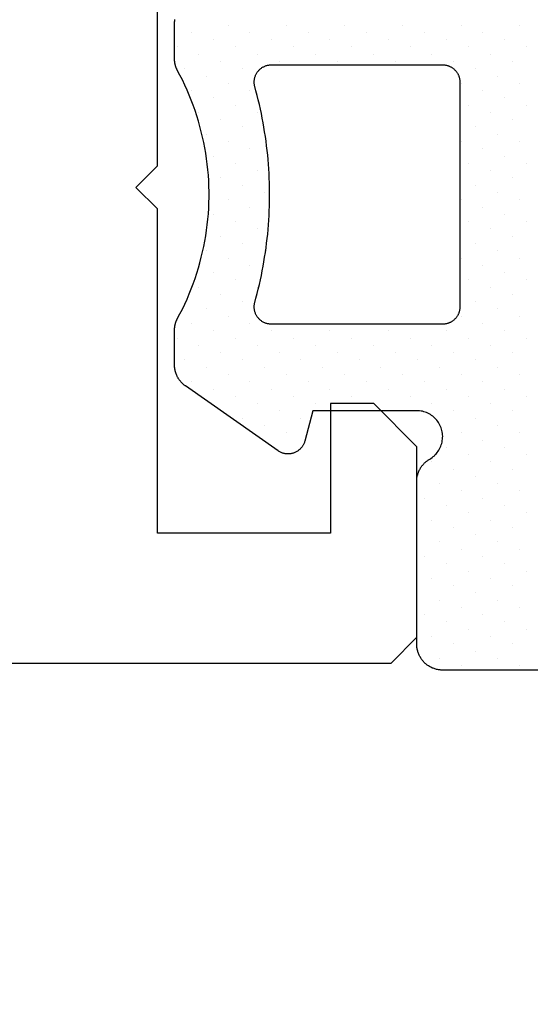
# Model space of a CAD drawing. Header units: millimetres. Extents: x -637441 to -130928, y -380379 to -53767.
# Tile 360 of 390: x -337416.49 to -337410.59, y -149283.22 to -149271.84. Entities that reach past the tile are written whole.
import ezdxf

# ---------------------------------------------------------------- set-up
doc = ezdxf.new("R2010")
doc.units = ezdxf.units.MM
doc.header["$LTSCALE"] = 10
doc.layers.add('CKTEXTY_MALE', color=7, linetype='Continuous', lineweight=25)
doc.layers.add('CrossSectionsGums', color=1, linetype='Continuous')
doc.layers.add('CrossSectionsProfils', color=7, linetype='Continuous')
doc.styles.get("Standard").update_dxf_attribs({"font": 'simplex.shx', "width": 0.8})
doc.dimstyles.new('normální', dxfattribs={"dimscale": 50, "dimtxt": 2.5, "dimasz": 2.5, "dimexe": 1.768, "dimexo": 5, "dimtad": 1, "dimrnd": 1, "dimtxsty": 'Standard', "dimblk1": 'OBLIQUE', "dimblk2": 'OBLIQUE', "dimsah": 1, "dimcen": 2.5, "dimdle": 1.8, "dimadec": 0, "dimazin": 0, "dimtfac": 1, "dimtix": 1, "dimtmove": 2, "dimatfit": 3, "dimfxl": 1, "dimarcsym": 0})

# ---------------------------------------------------------------- blocks, each defined once
blk = doc.blocks.new('Hatch7761', base_point=(1872.653, 1395.103))
at = {"layer": 'CrossSectionsGums', "color": 252, "true_color": 0x848484}
for p, q in [((1253.042, 1401.373), (1253.042, 1401.373)), ((1253.716, 1401.373), (1253.716, 1401.373)), ((1254.39, 1401.373), (1254.39, 1401.373)), ((1255.063, 1401.373), (1255.063, 1401.373)), ((1255.737, 1401.373), (1255.737, 1401.373)), ((1256.41, 1401.373), (1256.41, 1401.373)), ((1257.084, 1401.373), (1257.084, 1401.373)), ((1257.757, 1401.373), (1257.757, 1401.373)), ((1258.431, 1401.373), (1258.431, 1401.373)), ((1259.104, 1401.373), (1259.104, 1401.373)), ((1259.778, 1401.373), (1259.778, 1401.373)), ((1252.622, 1401.289), (1252.622, 1401.289)), ((1252.874, 1401.205), (1252.874, 1401.205)), ((1253.295, 1401.289), (1253.295, 1401.289)), ((1253.548, 1401.205), (1253.548, 1401.205)), ((1253.969, 1401.289), (1253.969, 1401.289)), ((1254.221, 1401.205), (1254.221, 1401.205)), ((1254.642, 1401.289), (1254.642, 1401.289)), ((1254.895, 1401.205), (1254.895, 1401.205)), ((1255.316, 1401.289), (1255.316, 1401.289)), ((1255.568, 1401.205), (1255.568, 1401.205)), ((1255.989, 1401.289), (1255.989, 1401.289)), ((1256.242, 1401.205), (1256.242, 1401.205)), ((1256.663, 1401.289), (1256.663, 1401.289)), ((1256.915, 1401.205), (1256.915, 1401.205)), ((1257.336, 1401.289), (1257.336, 1401.289)), ((1257.589, 1401.205), (1257.589, 1401.205)), ((1258.01, 1401.289), (1258.01, 1401.289)), ((1258.262, 1401.205), (1258.262, 1401.205)), ((1258.683, 1401.289), (1258.683, 1401.289)), ((1258.936, 1401.205), (1258.936, 1401.205)), ((1259.357, 1401.289), (1259.357, 1401.289)), ((1259.609, 1401.205), (1259.609, 1401.205)), ((1260.03, 1401.289), (1260.03, 1401.289)), ((1253.127, 1401.121), (1253.127, 1401.121)), ((1253.8, 1401.121), (1253.8, 1401.121)), ((1254.474, 1401.121), (1254.474, 1401.121)), ((1255.147, 1401.121), (1255.147, 1401.121)), ((1255.821, 1401.121), (1255.821, 1401.121)), ((1256.494, 1401.121), (1256.494, 1401.121)), ((1257.168, 1401.121), (1257.168, 1401.121)), ((1257.841, 1401.121), (1257.841, 1401.121)), ((1258.515, 1401.121), (1258.515, 1401.121)), ((1259.188, 1401.121), (1259.188, 1401.121)), ((1259.862, 1401.121), (1259.862, 1401.121)), ((1252.706, 1401.037), (1252.706, 1401.037)), ((1253.379, 1401.037), (1253.379, 1401.037)), ((1254.053, 1401.037), (1254.053, 1401.037)), ((1254.726, 1401.037), (1254.726, 1401.037)), ((1255.4, 1401.037), (1255.4, 1401.037)), ((1256.073, 1401.037), (1256.073, 1401.037)), ((1256.747, 1401.037), (1256.747, 1401.037)), ((1257.42, 1401.037), (1257.42, 1401.037)), ((1258.094, 1401.037), (1258.094, 1401.037)), ((1258.767, 1401.036), (1258.767, 1401.036)), ((1259.441, 1401.037), (1259.441, 1401.037)), ((1252.958, 1400.952), (1252.958, 1400.952)), ((1253.211, 1400.868), (1253.211, 1400.868)), ((1253.632, 1400.952), (1253.632, 1400.952)), ((1253.884, 1400.868), (1253.884, 1400.868)), ((1254.305, 1400.952), (1254.305, 1400.952)), ((1254.558, 1400.868), (1254.558, 1400.868)), ((1254.979, 1400.952), (1254.979, 1400.952)), ((1255.231, 1400.868), (1255.231, 1400.868)), ((1255.652, 1400.952), (1255.652, 1400.952)), ((1255.905, 1400.868), (1255.905, 1400.868)), ((1256.326, 1400.952), (1256.326, 1400.952)), ((1256.578, 1400.868), (1256.578, 1400.868)), ((1257, 1400.953), (1257, 1400.953)), ((1257.252, 1400.868), (1257.252, 1400.868)), ((1257.673, 1400.953), (1257.673, 1400.953)), ((1257.926, 1400.868), (1257.926, 1400.868)), ((1258.346, 1400.952), (1258.346, 1400.952)), ((1258.599, 1400.868), (1258.599, 1400.868)), ((1259.02, 1400.952), (1259.02, 1400.952)), ((1259.272, 1400.868), (1259.272, 1400.868)), ((1259.693, 1400.952), (1259.693, 1400.952)), ((1259.946, 1400.868), (1259.946, 1400.868)), ((1252.79, 1400.784), (1252.79, 1400.784)), ((1253.464, 1400.784), (1253.464, 1400.784)), ((1254.137, 1400.784), (1254.137, 1400.784)), ((1254.811, 1400.784), (1254.811, 1400.784)), ((1255.484, 1400.784), (1255.484, 1400.784)), ((1256.157, 1400.784), (1256.157, 1400.784)), ((1256.831, 1400.784), (1256.831, 1400.784)), ((1257.505, 1400.784), (1257.505, 1400.784)), ((1258.178, 1400.784), (1258.178, 1400.784)), ((1258.852, 1400.784), (1258.852, 1400.784)), ((1259.525, 1400.784), (1259.525, 1400.784)), ((1253.042, 1400.7), (1253.042, 1400.7)), ((1253.716, 1400.7), (1253.716, 1400.7)), ((1254.39, 1400.7), (1254.39, 1400.7)), ((1255.063, 1400.7), (1255.063, 1400.7)), ((1255.737, 1400.7), (1255.737, 1400.7)), ((1256.41, 1400.7), (1256.41, 1400.7)), ((1257.084, 1400.7), (1257.084, 1400.7)), ((1257.757, 1400.7), (1257.757, 1400.7)), ((1258.431, 1400.7), (1258.431, 1400.7)), ((1259.104, 1400.7), (1259.104, 1400.7)), ((1259.778, 1400.7), (1259.778, 1400.7)), ((1252.621, 1400.616), (1252.621, 1400.616)), ((1252.874, 1400.531), (1252.874, 1400.531)), ((1253.295, 1400.616), (1253.295, 1400.616)), ((1253.548, 1400.531), (1253.548, 1400.531)), ((1253.969, 1400.616), (1253.969, 1400.616)), ((1254.221, 1400.531), (1254.221, 1400.531)), ((1254.642, 1400.616), (1254.642, 1400.616)), ((1254.895, 1400.531), (1254.895, 1400.531)), ((1255.316, 1400.616), (1255.316, 1400.616)), ((1255.568, 1400.531), (1255.568, 1400.531)), ((1255.989, 1400.616), (1255.989, 1400.616)), ((1256.242, 1400.531), (1256.242, 1400.531)), ((1256.663, 1400.616), (1256.663, 1400.616)), ((1257.336, 1400.616), (1257.336, 1400.616)), ((1258.01, 1400.616), (1258.01, 1400.616)), ((1258.683, 1400.616), (1258.683, 1400.616)), ((1259.357, 1400.616), (1259.357, 1400.616)), ((1259.609, 1400.531), (1259.609, 1400.531)), ((1260.03, 1400.616), (1260.03, 1400.616)), ((1253.127, 1400.447), (1253.127, 1400.447)), ((1253.8, 1400.447), (1253.8, 1400.447)), ((1254.474, 1400.447), (1254.474, 1400.447)), ((1255.147, 1400.447), (1255.147, 1400.447)), ((1255.821, 1400.447), (1255.821, 1400.447)), ((1256.494, 1400.447), (1256.494, 1400.447)), ((1259.862, 1400.447), (1259.862, 1400.447)), ((1252.706, 1400.363), (1252.706, 1400.363)), ((1253.379, 1400.363), (1253.379, 1400.363)), ((1254.053, 1400.363), (1254.053, 1400.363)), ((1254.726, 1400.363), (1254.726, 1400.363)), ((1256.073, 1400.363), (1256.073, 1400.363)), ((1252.958, 1400.279), (1252.958, 1400.279)), ((1253.211, 1400.195), (1253.211, 1400.195)), ((1253.632, 1400.279), (1253.632, 1400.279)), ((1253.884, 1400.195), (1253.884, 1400.195)), ((1254.305, 1400.279), (1254.305, 1400.279)), ((1254.558, 1400.195), (1254.558, 1400.195)), ((1254.979, 1400.279), (1254.979, 1400.279)), ((1255.652, 1400.279), (1255.652, 1400.279)), ((1255.905, 1400.195), (1255.905, 1400.195)), ((1256.326, 1400.279), (1256.326, 1400.279)), ((1259.693, 1400.279), (1259.693, 1400.279)), ((1259.946, 1400.195), (1259.946, 1400.195)), ((1253.463, 1400.11), (1253.463, 1400.11)), ((1254.137, 1400.11), (1254.137, 1400.11)), ((1254.811, 1400.111), (1254.811, 1400.111)), ((1256.158, 1400.111), (1256.158, 1400.111)), ((1255.737, 1400.026), (1255.737, 1400.026)), ((1256.41, 1400.026), (1256.41, 1400.026)), ((1259.778, 1400.026), (1259.778, 1400.026)), ((1255.989, 1399.942), (1255.989, 1399.942)), ((1256.242, 1399.858), (1256.242, 1399.858)), ((1259.609, 1399.858), (1259.609, 1399.858)), ((1260.03, 1399.942), (1260.03, 1399.942)), ((1255.821, 1399.774), (1255.821, 1399.774)), ((1256.494, 1399.774), (1256.494, 1399.774)), ((1259.862, 1399.774), (1259.862, 1399.774)), ((1255.652, 1399.605), (1255.652, 1399.605)), ((1256.073, 1399.69), (1256.073, 1399.69)), ((1256.326, 1399.605), (1256.326, 1399.605)), ((1259.693, 1399.605), (1259.693, 1399.605)), ((1255.905, 1399.521), (1255.905, 1399.521)), ((1259.946, 1399.521), (1259.946, 1399.521)), ((1256.157, 1399.437), (1256.157, 1399.437)), ((1255.737, 1399.353), (1255.737, 1399.353)), ((1255.989, 1399.269), (1255.989, 1399.269)), ((1256.41, 1399.353), (1256.41, 1399.353)), ((1259.778, 1399.353), (1259.778, 1399.353)), ((1260.03, 1399.269), (1260.03, 1399.269)), ((1256.242, 1399.184), (1256.242, 1399.184)), ((1259.609, 1399.184), (1259.609, 1399.184)), ((1255.821, 1399.1), (1255.821, 1399.1)), ((1256.494, 1399.1), (1256.494, 1399.1)), ((1259.862, 1399.1), (1259.862, 1399.1)), ((1255.652, 1398.932), (1255.652, 1398.932)), ((1256.073, 1399.016), (1256.073, 1399.016)), ((1256.326, 1398.932), (1256.326, 1398.932)), ((1259.693, 1398.932), (1259.693, 1398.932)), ((1255.905, 1398.848), (1255.905, 1398.848)), ((1259.946, 1398.848), (1259.946, 1398.848)), ((1255.484, 1398.764), (1255.484, 1398.764)), ((1256.157, 1398.763), (1256.157, 1398.763)), ((1255.316, 1398.595), (1255.316, 1398.595)), ((1255.737, 1398.679), (1255.737, 1398.679)), ((1255.989, 1398.595), (1255.989, 1398.595)), ((1256.41, 1398.679), (1256.41, 1398.679)), ((1259.778, 1398.679), (1259.778, 1398.679)), ((1260.03, 1398.595), (1260.03, 1398.595)), ((1255.568, 1398.511), (1255.568, 1398.511)), ((1256.242, 1398.511), (1256.242, 1398.511)), ((1259.609, 1398.511), (1259.609, 1398.511)), ((1255.821, 1398.427), (1255.821, 1398.427)), ((1256.494, 1398.427), (1256.494, 1398.427)), ((1259.862, 1398.427), (1259.862, 1398.427)), ((1255.4, 1398.343), (1255.4, 1398.343)), ((1255.652, 1398.258), (1255.652, 1398.258)), ((1256.073, 1398.343), (1256.073, 1398.343)), ((1256.326, 1398.258), (1256.326, 1398.258)), ((1256.999, 1398.258), (1256.999, 1398.258)), ((1257.42, 1398.343), (1257.42, 1398.343)), ((1257.673, 1398.258), (1257.673, 1398.258)), ((1258.094, 1398.343), (1258.094, 1398.343)), ((1258.346, 1398.258), (1258.346, 1398.258)), ((1258.767, 1398.343), (1258.767, 1398.343)), ((1259.02, 1398.258), (1259.02, 1398.258)), ((1259.693, 1398.258), (1259.693, 1398.258)), ((1255.905, 1398.174), (1255.905, 1398.174)), ((1256.578, 1398.174), (1256.578, 1398.174)), ((1257.252, 1398.174), (1257.252, 1398.174)), ((1257.926, 1398.174), (1257.926, 1398.174)), ((1258.599, 1398.174), (1258.599, 1398.174)), ((1259.273, 1398.174), (1259.273, 1398.174)), ((1259.946, 1398.174), (1259.946, 1398.174)), ((1255.484, 1398.09), (1255.484, 1398.09)), ((1256.157, 1398.09), (1256.157, 1398.09)), ((1256.831, 1398.09), (1256.831, 1398.09)), ((1257.505, 1398.09), (1257.505, 1398.09)), ((1258.178, 1398.09), (1258.178, 1398.09)), ((1258.852, 1398.09), (1258.852, 1398.09)), ((1259.525, 1398.09), (1259.525, 1398.09)), ((1255.737, 1398.006), (1255.737, 1398.006)), ((1255.989, 1397.922), (1255.989, 1397.922)), ((1256.41, 1398.006), (1256.41, 1398.006)), ((1256.663, 1397.922), (1256.663, 1397.922)), ((1257.084, 1398.006), (1257.084, 1398.006)), ((1257.336, 1397.922), (1257.336, 1397.922)), ((1257.757, 1398.006), (1257.757, 1398.006)), ((1258.01, 1397.922), (1258.01, 1397.922)), ((1258.431, 1398.006), (1258.431, 1398.006)), ((1258.683, 1397.922), (1258.683, 1397.922)), ((1259.104, 1398.006), (1259.104, 1398.006)), ((1259.357, 1397.922), (1259.357, 1397.922)), ((1259.778, 1398.006), (1259.778, 1398.006)), ((1260.03, 1397.922), (1260.03, 1397.922)), ((1256.242, 1397.837), (1256.242, 1397.837)), ((1256.915, 1397.837), (1256.915, 1397.837)), ((1257.589, 1397.837), (1257.589, 1397.837)), ((1258.262, 1397.837), (1258.262, 1397.837)), ((1258.936, 1397.837), (1258.936, 1397.837)), ((1259.609, 1397.837), (1259.609, 1397.837)), ((1255.821, 1397.753), (1255.821, 1397.753)), ((1256.494, 1397.753), (1256.494, 1397.753)), ((1257.168, 1397.753), (1257.168, 1397.753)), ((1257.841, 1397.753), (1257.841, 1397.753)), ((1258.515, 1397.753), (1258.515, 1397.753)), ((1259.188, 1397.753), (1259.188, 1397.753)), ((1259.862, 1397.753), (1259.862, 1397.753)), ((1256.073, 1397.669), (1256.073, 1397.669)), ((1256.326, 1397.585), (1256.326, 1397.585)), ((1256.747, 1397.669), (1256.747, 1397.669)), ((1256.999, 1397.585), (1256.999, 1397.585)), ((1257.42, 1397.669), (1257.42, 1397.669)), ((1258.767, 1397.669), (1258.767, 1397.669)), ((1259.02, 1397.585), (1259.02, 1397.585)), ((1259.441, 1397.669), (1259.441, 1397.669)), ((1259.693, 1397.585), (1259.693, 1397.585)), ((1255.905, 1397.501), (1255.905, 1397.501)), ((1256.578, 1397.501), (1256.578, 1397.501)), ((1259.272, 1397.501), (1259.272, 1397.501)), ((1259.946, 1397.501), (1259.946, 1397.501)), ((1256.157, 1397.416), (1256.157, 1397.416)), ((1256.41, 1397.332), (1256.41, 1397.332)), ((1259.525, 1397.417), (1259.525, 1397.417)), ((1259.778, 1397.332), (1259.778, 1397.332))]:
    blk.add_line(p, q, dxfattribs=at)
blk = doc.blocks.new('120903', base_point=(1252.652, 1400.103))
at = {"layer": 'CrossSectionsGums', "color": 1, "flags": 128}
for points in [[(1255.107, 1398.501), (1255.856, 1397.431), (1255.859, 1397.426), (1255.863, 1397.421), (1255.867, 1397.416), (1255.871, 1397.411), (1255.875, 1397.407), (1255.879, 1397.402), (1255.883, 1397.397), (1255.887, 1397.393), (1255.891, 1397.389), (1255.896, 1397.385), (1255.9, 1397.38), (1255.905, 1397.376), (1255.91, 1397.372), (1255.914, 1397.368), (1255.919, 1397.365), (1255.924, 1397.361), (1255.929, 1397.357), (1255.934, 1397.354), (1255.939, 1397.351), (1255.944, 1397.347), (1255.95, 1397.344), (1255.955, 1397.341), (1255.96, 1397.338), (1255.966, 1397.335), (1255.971, 1397.333), (1255.977, 1397.33), (1255.982, 1397.328), (1255.988, 1397.325), (1255.994, 1397.323), (1256, 1397.321), (1256.005, 1397.319), (1256.011, 1397.317), (1256.017, 1397.315), (1256.023, 1397.313), (1256.029, 1397.312), (1256.035, 1397.31), (1256.041, 1397.309), (1256.047, 1397.308), (1256.053, 1397.307), (1256.059, 1397.306), (1256.065, 1397.305), (1256.071, 1397.304), (1256.077, 1397.304), (1256.083, 1397.303), (1256.089, 1397.303), (1256.095, 1397.303), (1256.102, 1397.303), (1256.102, 1397.303), (1256.497, 1397.303), (1256.5, 1397.303), (1256.503, 1397.303), (1256.506, 1397.303), (1256.509, 1397.303), (1256.512, 1397.303), (1256.515, 1397.303), (1256.518, 1397.304), (1256.521, 1397.304), (1256.524, 1397.304), (1256.527, 1397.304), (1256.53, 1397.305), (1256.533, 1397.305), (1256.536, 1397.305), (1256.539, 1397.306), (1256.542, 1397.306), (1256.545, 1397.307), (1256.548, 1397.307), (1256.551, 1397.308), (1256.554, 1397.308), (1256.557, 1397.309), (1256.56, 1397.309), (1256.562, 1397.31), (1256.565, 1397.311), (1256.568, 1397.311), (1256.571, 1397.312), (1256.574, 1397.313), (1256.577, 1397.314), (1256.58, 1397.314), (1256.583, 1397.315), (1256.586, 1397.316), (1256.589, 1397.317), (1256.591, 1397.318), (1256.594, 1397.319), (1256.597, 1397.32), (1256.6, 1397.321), (1256.603, 1397.322), (1256.605, 1397.323), (1256.608, 1397.324), (1256.611, 1397.325), (1256.614, 1397.326), (1256.617, 1397.328), (1256.619, 1397.329), (1256.622, 1397.33), (1256.625, 1397.331), (1256.627, 1397.333), (1256.63, 1397.334), (1256.633, 1397.335), (1256.633, 1397.335), (1256.689, 1397.365), (1256.746, 1397.394), (1256.804, 1397.422), (1256.862, 1397.448), (1256.92, 1397.473), (1256.979, 1397.497), (1257.039, 1397.52), (1257.099, 1397.541), (1257.16, 1397.561), (1257.221, 1397.58), (1257.282, 1397.597), (1257.344, 1397.613), (1257.406, 1397.628), (1257.468, 1397.642), (1257.531, 1397.654), (1257.594, 1397.665), (1257.657, 1397.674), (1257.72, 1397.682), (1257.784, 1397.689), (1257.847, 1397.694), (1257.911, 1397.699), (1257.975, 1397.701), (1258.039, 1397.703), (1258.102, 1397.703), (1258.166, 1397.701), (1258.23, 1397.699), (1258.294, 1397.694), (1258.357, 1397.689), (1258.421, 1397.682), (1258.484, 1397.674), (1258.547, 1397.665), (1258.61, 1397.654), (1258.672, 1397.642), (1258.735, 1397.628), (1258.797, 1397.613), (1258.859, 1397.597), (1258.92, 1397.58), (1258.981, 1397.561), (1259.042, 1397.541), (1259.102, 1397.52), (1259.161, 1397.497), (1259.221, 1397.473), (1259.279, 1397.448), (1259.337, 1397.422), (1259.395, 1397.394), (1259.452, 1397.365), (1259.508, 1397.335), (1259.508, 1397.335), (1259.511, 1397.334), (1259.514, 1397.333), (1259.516, 1397.331), (1259.519, 1397.33), (1259.522, 1397.329), (1259.524, 1397.328), (1259.527, 1397.326), (1259.53, 1397.325), (1259.533, 1397.324), (1259.536, 1397.323), (1259.538, 1397.322), (1259.541, 1397.321), (1259.544, 1397.32), (1259.547, 1397.319), (1259.55, 1397.318), (1259.552, 1397.317), (1259.555, 1397.316), (1259.558, 1397.315), (1259.561, 1397.314), (1259.564, 1397.314), (1259.567, 1397.313), (1259.57, 1397.312), (1259.573, 1397.311), (1259.576, 1397.311), (1259.578, 1397.31), (1259.581, 1397.309), (1259.584, 1397.309), (1259.587, 1397.308), (1259.59, 1397.308), (1259.593, 1397.307), (1259.596, 1397.307), (1259.599, 1397.306), (1259.602, 1397.306), (1259.605, 1397.305), (1259.608, 1397.305), (1259.611, 1397.305), (1259.614, 1397.304), (1259.617, 1397.304), (1259.62, 1397.304), (1259.623, 1397.304), (1259.626, 1397.303), (1259.629, 1397.303), (1259.632, 1397.303), (1259.635, 1397.303), (1259.638, 1397.303), (1259.641, 1397.303), (1259.644, 1397.303), (1259.644, 1397.303), (1260.039, 1397.303), (1260.046, 1397.303), (1260.052, 1397.303), (1260.058, 1397.303), (1260.064, 1397.304), (1260.07, 1397.304), (1260.076, 1397.305), (1260.082, 1397.306), (1260.088, 1397.307), (1260.094, 1397.308)], [(1252.57, 1402.627), (1252.57, 1400.403), (1252.571, 1400.393), (1252.571, 1400.383), (1252.572, 1400.373), (1252.573, 1400.363), (1252.575, 1400.353), (1252.577, 1400.343), (1252.579, 1400.333), (1252.581, 1400.324), (1252.584, 1400.314), (1252.587, 1400.304), (1252.591, 1400.295), (1252.594, 1400.286), (1252.598, 1400.276), (1252.603, 1400.267), (1252.607, 1400.259), (1252.612, 1400.25), (1252.618, 1400.241), (1252.623, 1400.233), (1252.629, 1400.225), (1252.635, 1400.217), (1252.641, 1400.209), (1252.648, 1400.202), (1252.655, 1400.194), (1252.662, 1400.187), (1252.669, 1400.18), (1252.677, 1400.174), (1252.685, 1400.167), (1252.693, 1400.161), (1252.701, 1400.156), (1252.709, 1400.15), (1252.718, 1400.145), (1252.726, 1400.14), (1252.735, 1400.135), (1252.744, 1400.131), (1252.753, 1400.127), (1252.763, 1400.123), (1252.772, 1400.119), (1252.782, 1400.116), (1252.791, 1400.114), (1252.801, 1400.111), (1252.811, 1400.109), (1252.821, 1400.107), (1252.83, 1400.105), (1252.84, 1400.104), (1252.85, 1400.104), (1252.86, 1400.103), (1252.87, 1400.103), (1252.87, 1400.103), (1254.751, 1400.103), (1254.758, 1400.103), (1254.764, 1400.103), (1254.771, 1400.104), (1254.778, 1400.104), (1254.784, 1400.105), (1254.791, 1400.105), (1254.797, 1400.106), (1254.804, 1400.108), (1254.811, 1400.109), (1254.817, 1400.11), (1254.824, 1400.112), (1254.83, 1400.114), (1254.837, 1400.115), (1254.843, 1400.117), (1254.849, 1400.119), (1254.856, 1400.122), (1254.862, 1400.124), (1254.868, 1400.127), (1254.874, 1400.129), (1254.88, 1400.132), (1254.886, 1400.135), (1254.892, 1400.138), (1254.898, 1400.141), (1254.904, 1400.145), (1254.909, 1400.148), (1254.915, 1400.152), (1254.921, 1400.156), (1254.926, 1400.159), (1254.932, 1400.163), (1254.937, 1400.167), (1254.942, 1400.172), (1254.947, 1400.176), (1254.952, 1400.18), (1254.957, 1400.185), (1254.962, 1400.189), (1254.967, 1400.194), (1254.971, 1400.199), (1254.976, 1400.204), (1254.98, 1400.209), (1254.984, 1400.214), (1254.988, 1400.219), (1254.992, 1400.225), (1254.996, 1400.23), (1255, 1400.236), (1255.004, 1400.241), (1255.007, 1400.247), (1255.011, 1400.253), (1255.011, 1400.253), (1255.019, 1400.267), (1255.029, 1400.281), (1255.039, 1400.294), (1255.05, 1400.307), (1255.062, 1400.318), (1255.074, 1400.33), (1255.087, 1400.34), (1255.101, 1400.35), (1255.115, 1400.359), (1255.129, 1400.367), (1255.144, 1400.375), (1255.16, 1400.382), (1255.175, 1400.387), (1255.191, 1400.392), (1255.207, 1400.396), (1255.224, 1400.399), (1255.24, 1400.401), (1255.257, 1400.402), (1255.274, 1400.403), (1255.291, 1400.402), (1255.307, 1400.401), (1255.324, 1400.398), (1255.34, 1400.395), (1255.356, 1400.39), (1255.372, 1400.385), (1255.388, 1400.379), (1255.403, 1400.372), (1255.418, 1400.364), (1255.432, 1400.356), (1255.446, 1400.346), (1255.459, 1400.336), (1255.472, 1400.325), (1255.484, 1400.314), (1255.495, 1400.302), (1255.506, 1400.289), (1255.516, 1400.275), (1255.525, 1400.261), (1255.534, 1400.247), (1255.541, 1400.232), (1255.548, 1400.217), (1255.554, 1400.201), (1255.559, 1400.185), (1255.563, 1400.169), (1255.566, 1400.153), (1255.569, 1400.136), (1255.57, 1400.12), (1255.57, 1400.103), (1255.57, 1400.103), (1255.57, 1398.903), (1255.219, 1398.809), (1255.211, 1398.806), (1255.203, 1398.804), (1255.195, 1398.801), (1255.188, 1398.798), (1255.181, 1398.794), (1255.173, 1398.79), (1255.166, 1398.786), (1255.159, 1398.782), (1255.153, 1398.777), (1255.146, 1398.772), (1255.14, 1398.767), (1255.134, 1398.761), (1255.128, 1398.756), (1255.122, 1398.75), (1255.117, 1398.744), (1255.112, 1398.737), (1255.107, 1398.731), (1255.103, 1398.724), (1255.098, 1398.717), (1255.094, 1398.71), (1255.09, 1398.703), (1255.087, 1398.695), (1255.084, 1398.688), (1255.081, 1398.68), (1255.079, 1398.672), (1255.077, 1398.664), (1255.075, 1398.656), (1255.073, 1398.648), (1255.072, 1398.64), (1255.071, 1398.632), (1255.071, 1398.624), (1255.07, 1398.616), (1255.071, 1398.608), (1255.071, 1398.599), (1255.072, 1398.591), (1255.073, 1398.583), (1255.075, 1398.575), (1255.076, 1398.567), (1255.078, 1398.559), (1255.081, 1398.552), (1255.084, 1398.544), (1255.087, 1398.536), (1255.09, 1398.529), (1255.094, 1398.522), (1255.098, 1398.514), (1255.102, 1398.507), (1255.107, 1398.501), (1255.107, 1398.501)], [(1256.57, 1400.402), (1256.57, 1398.424), (1256.571, 1398.417), (1256.571, 1398.409), (1256.572, 1398.401), (1256.573, 1398.393), (1256.574, 1398.386), (1256.576, 1398.378), (1256.578, 1398.371), (1256.58, 1398.363), (1256.583, 1398.356), (1256.585, 1398.349), (1256.588, 1398.342), (1256.592, 1398.335), (1256.595, 1398.328), (1256.599, 1398.321), (1256.603, 1398.314), (1256.608, 1398.308), (1256.612, 1398.302), (1256.617, 1398.296), (1256.622, 1398.29), (1256.628, 1398.284), (1256.633, 1398.279), (1256.639, 1398.274), (1256.645, 1398.269), (1256.651, 1398.264), (1256.657, 1398.259), (1256.664, 1398.255), (1256.671, 1398.251), (1256.677, 1398.247), (1256.684, 1398.244), (1256.691, 1398.241), (1256.698, 1398.238), (1256.706, 1398.235), (1256.713, 1398.233), (1256.721, 1398.231), (1256.728, 1398.229), (1256.736, 1398.227), (1256.744, 1398.226), (1256.751, 1398.225), (1256.759, 1398.225), (1256.767, 1398.224), (1256.774, 1398.224), (1256.782, 1398.225), (1256.79, 1398.225), (1256.798, 1398.226), (1256.805, 1398.227), (1256.813, 1398.229), (1256.82, 1398.231), (1256.82, 1398.231), (1256.872, 1398.245), (1256.925, 1398.259), (1256.977, 1398.271), (1257.029, 1398.284), (1257.082, 1398.296), (1257.134, 1398.307), (1257.187, 1398.317), (1257.24, 1398.327), (1257.293, 1398.337), (1257.346, 1398.345), (1257.4, 1398.353), (1257.453, 1398.361), (1257.506, 1398.368), (1257.56, 1398.374), (1257.613, 1398.38), (1257.667, 1398.385), (1257.721, 1398.389), (1257.774, 1398.393), (1257.828, 1398.396), (1257.882, 1398.398), (1257.936, 1398.4), (1257.99, 1398.401), (1258.044, 1398.402), (1258.097, 1398.402), (1258.151, 1398.401), (1258.205, 1398.4), (1258.259, 1398.398), (1258.313, 1398.396), (1258.366, 1398.393), (1258.42, 1398.389), (1258.474, 1398.385), (1258.527, 1398.38), (1258.581, 1398.374), (1258.635, 1398.368), (1258.688, 1398.361), (1258.741, 1398.353), (1258.795, 1398.345), (1258.848, 1398.337), (1258.901, 1398.327), (1258.954, 1398.317), (1259.006, 1398.307), (1259.059, 1398.296), (1259.112, 1398.284), (1259.164, 1398.271), (1259.216, 1398.259), (1259.269, 1398.245), (1259.32, 1398.231), (1259.32, 1398.231), (1259.328, 1398.229), (1259.336, 1398.227), (1259.343, 1398.226), (1259.351, 1398.225), (1259.359, 1398.225), (1259.366, 1398.224), (1259.374, 1398.224), (1259.382, 1398.225), (1259.39, 1398.225), (1259.397, 1398.226), (1259.405, 1398.227), (1259.413, 1398.229), (1259.42, 1398.231), (1259.428, 1398.233), (1259.435, 1398.235), (1259.443, 1398.238), (1259.45, 1398.241), (1259.457, 1398.244), (1259.464, 1398.247), (1259.47, 1398.251), (1259.477, 1398.255), (1259.484, 1398.259), (1259.49, 1398.264), (1259.496, 1398.269), (1259.502, 1398.274), (1259.508, 1398.279), (1259.513, 1398.284), (1259.519, 1398.29), (1259.524, 1398.296), (1259.529, 1398.302), (1259.533, 1398.308), (1259.538, 1398.314), (1259.542, 1398.321), (1259.546, 1398.328), (1259.549, 1398.335), (1259.552, 1398.342), (1259.556, 1398.349), (1259.558, 1398.356), (1259.561, 1398.363), (1259.563, 1398.371), (1259.565, 1398.378), (1259.567, 1398.386), (1259.568, 1398.393), (1259.569, 1398.401), (1259.57, 1398.409), (1259.57, 1398.417), (1259.57, 1398.424), (1259.57, 1398.424), (1259.57, 1400.402), (1259.57, 1400.409), (1259.57, 1400.416), (1259.569, 1400.422), (1259.569, 1400.429), (1259.568, 1400.435), (1259.567, 1400.442), (1259.565, 1400.448), (1259.563, 1400.455), (1259.562, 1400.461), (1259.559, 1400.468), (1259.557, 1400.474), (1259.555, 1400.48), (1259.552, 1400.486), (1259.549, 1400.492), (1259.546, 1400.498), (1259.543, 1400.504), (1259.539, 1400.51), (1259.535, 1400.515), (1259.531, 1400.521), (1259.527, 1400.526), (1259.523, 1400.531), (1259.519, 1400.536), (1259.514, 1400.541), (1259.51, 1400.546), (1259.505, 1400.551), (1259.5, 1400.555), (1259.494, 1400.559), (1259.489, 1400.563), (1259.484, 1400.567), (1259.478, 1400.571), (1259.472, 1400.574), (1259.467, 1400.578), (1259.461, 1400.581), (1259.455, 1400.584), (1259.449, 1400.586), (1259.442, 1400.589), (1259.436, 1400.591), (1259.43, 1400.593), (1259.423, 1400.595), (1259.417, 1400.597), (1259.41, 1400.598), (1259.404, 1400.599), (1259.397, 1400.6), (1259.391, 1400.601), (1259.384, 1400.602), (1259.377, 1400.602), (1259.37, 1400.602), (1259.37, 1400.602), (1256.771, 1400.602), (1256.764, 1400.602), (1256.757, 1400.602), (1256.75, 1400.601), (1256.744, 1400.6), (1256.737, 1400.599), (1256.731, 1400.598), (1256.724, 1400.597), (1256.718, 1400.595), (1256.711, 1400.593), (1256.705, 1400.591), (1256.699, 1400.589), (1256.692, 1400.586), (1256.686, 1400.584), (1256.68, 1400.581), (1256.674, 1400.578), (1256.669, 1400.574), (1256.663, 1400.571), (1256.657, 1400.567), (1256.652, 1400.563), (1256.646, 1400.559), (1256.641, 1400.555), (1256.636, 1400.551), (1256.631, 1400.546), (1256.627, 1400.541), (1256.622, 1400.536), (1256.618, 1400.531), (1256.614, 1400.526), (1256.609, 1400.521), (1256.606, 1400.515), (1256.602, 1400.51), (1256.598, 1400.504), (1256.595, 1400.498), (1256.592, 1400.492), (1256.589, 1400.486), (1256.586, 1400.48), (1256.584, 1400.474), (1256.582, 1400.468), (1256.579, 1400.461), (1256.578, 1400.455), (1256.576, 1400.448), (1256.574, 1400.442), (1256.573, 1400.435), (1256.572, 1400.429), (1256.572, 1400.422), (1256.571, 1400.416), (1256.571, 1400.409), (1256.57, 1400.402), (1256.57, 1400.402)]]:
    blk.add_lwpolyline(points, dxfattribs=at)
at = {"layer": 'CrossSectionsGums'}
blk.add_blockref('Hatch7761', (1872.653, 1395.103), dxfattribs=at)
blk = doc.blocks.new('_OBLIQUE')
at = {"color": 0, "linetype": 'ByBlock'}
blk.add_line((-0.5, -0.5), (0.5, 0.5), dxfattribs=at)
blk = doc.blocks.new('*D1462')
at = {"layer": 'CKTEXTY_MALE', "color": 0, "lineweight": -2}
for p, q in [((-337352.102, -149196.4), (-337352.102, -149709.764)), ((-337152.102, -149196.4), (-337152.102, -149709.764)), ((-337352.102, -149621.364), (-337477.102, -149621.364)), ((-337152.102, -149621.364), (-337352.102, -149621.364)), ((-337152.102, -149621.364), (-337027.102, -149621.364))]:
    blk.add_line(p, q, dxfattribs=at)
at = {"layer": 'DEFPOINTS', "color": 0}
for p in [(-337352.102, -148946.4), (-337152.102, -148946.4), (-337352.102, -149621.364)]:
    blk.add_point(p, dxfattribs=at)
at = {"layer": 'CKTEXTY_MALE', "color": 0, "lineweight": -2, "xscale": 125, "yscale": 125, "zscale": 125}
blk.add_blockref('_OBLIQUE', (-337352.102, -149621.364), dxfattribs=at)
at = {"layer": 'CKTEXTY_MALE', "color": 0, "lineweight": -2, "xscale": 125, "yscale": 125, "zscale": 125, "rotation": 180}
blk.add_blockref('_OBLIQUE', (-337152.102, -149621.364), dxfattribs=at)
at = {"layer": 'CKTEXTY_MALE', "color": 0, "insert": (-337252.102, -149527.614), "char_height": 125, "attachment_point": 5}
blk.add_mtext('200', dxfattribs=at)

msp = doc.modelspace()

# ---------------------------------------------------------------- linework, layer by layer
at = {"layer": 'CrossSectionsProfils'}
msp.add_lwpolyline([(-337471.602, -149279.277), (-337412.199, -149279.277), (-337411.899, -149278.977), (-337411.899, -149276.777), (-337412.399, -149276.277), (-337412.899, -149276.277), (-337412.899, -149277.776), (-337414.899, -149277.776), (-337414.899, -149274.026), (-337415.149, -149273.776), (-337414.899, -149273.526), (-337414.899, -149269.776), (-337412.899, -149269.776), (-337412.899, -149271.277), (-337412.399, -149271.277), (-337411.899, -149270.777), (-337411.899, -149267.276), (-337412.899, -149267.276), (-337412.899, -149268.276), (-337414.899, -149268.276), (-337414.899, -149260.777)], dxfattribs=at)

# ---------------------------------------------------------------- block references
at = {"layer": 'CrossSectionsGums', "yscale": -1, "rotation": 90}
msp.add_blockref('120903', (-337411.902, -149279.277), dxfattribs=at)

# ---------------------------------------------------------------- dimensions: what is measured, and where the dimension line sits
at = {"layer": 'CKTEXTY_MALE'}
dim = msp.add_linear_dim(base=(-337352.102, -149621.364), p1=(-337152.102, -148946.4), p2=(-337352.102, -148946.4), dimstyle='normální', dxfattribs=at)
dim.commit()
dim.dimension.update_dxf_attribs({"geometry": '*D1462', "text_midpoint": (-337252.102, -149527.614)})

doc.saveas('drawing.dxf')
